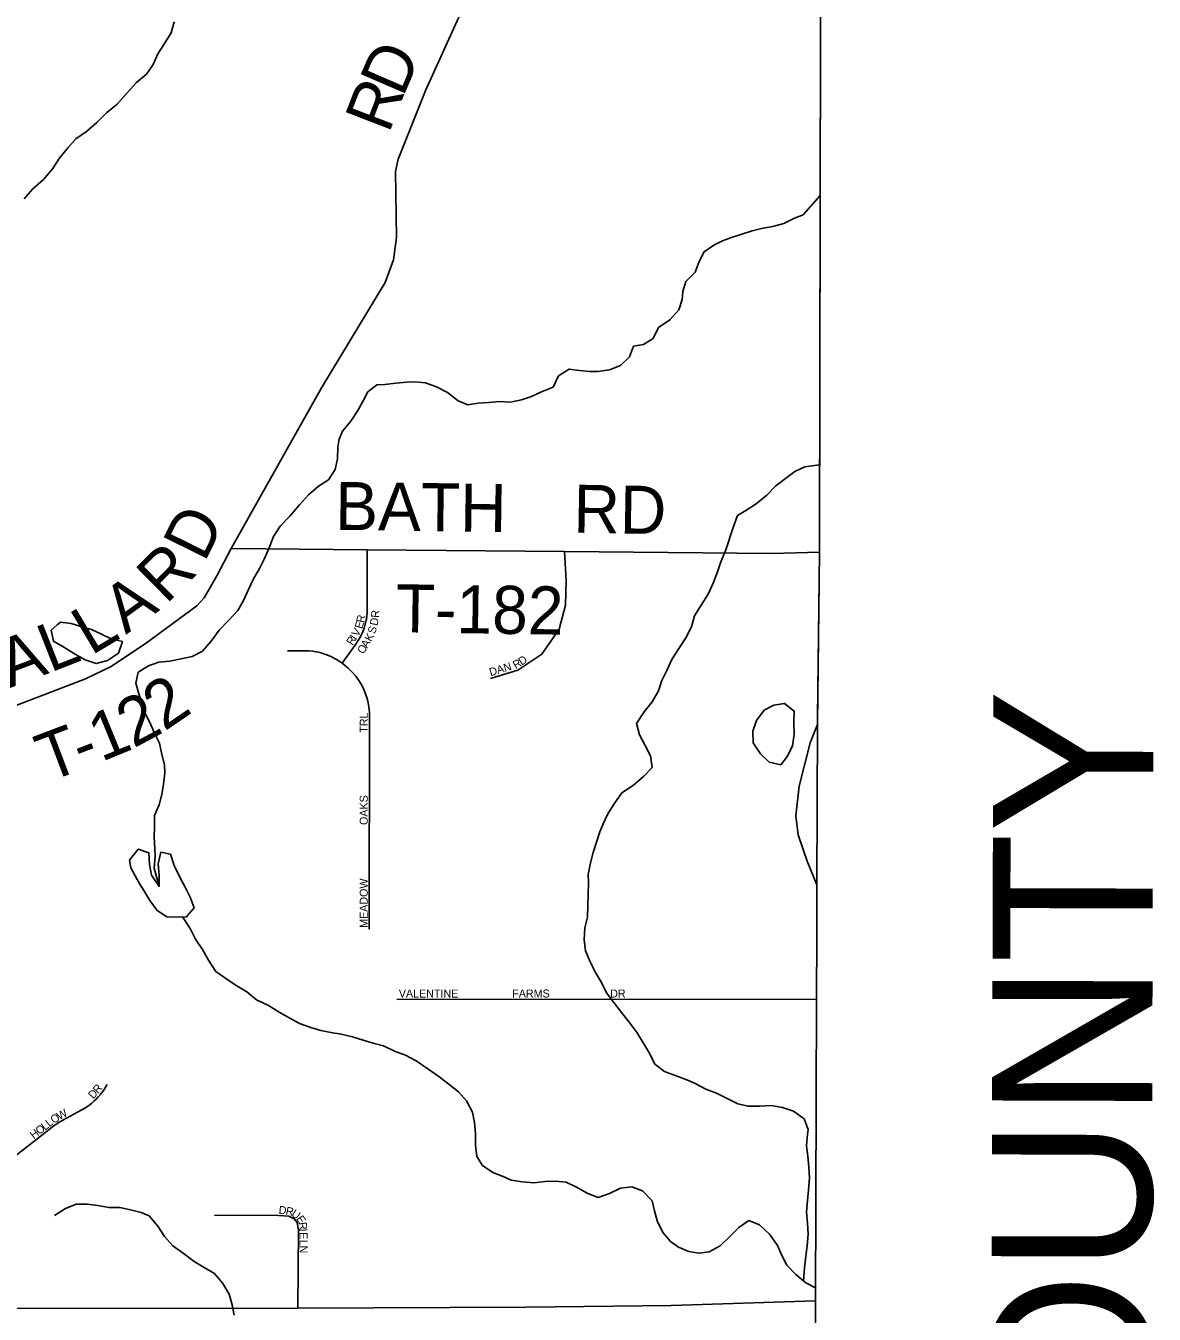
# Model space of a CAD drawing. Extents: x 1985906 to 2277390, y 930619 to 1324581.
# Drawn here: x 2187629 to 2194678, y 1150494 to 1158541 of the extents above; entities that cross this region are included whole.
import ezdxf

# ---------------------------------------------------------------- set-up
doc = ezdxf.new("R2010")
doc.units = 0
for name, color, linetype in [('GM_X_Adjacent_County', 7, 'Continuous'), ('GM_X_Adjacent_County_Text', 7, 'Continuous'), ('GM_X_County', 7, 'Continuous'), ('GM_X_County_Road', 7, 'Continuous'), ('GM_X_Minor_Lake', 7, 'Continuous'), ('GM_X_Minor_River', 7, 'Continuous'), ('GM_X_Township', 7, 'Continuous'), ('GM_X_Township_Road', 7, 'Continuous'), ('GM_X_Township_Road_Text', 7, 'Continuous'), ('GM_X_Township_Subdivision', 7, 'Continuous'), ('GM_X_Township_Subdivision_Text', 7, 'Continuous')]:
    doc.layers.add(name, color=color, linetype=linetype)

msp = doc.modelspace()

# ---------------------------------------------------------------- linework, layer by layer
at = {"layer": 'GM_X_Adjacent_County'}
msp.add_lwpolyline([(2192552.2, 1123393.2), (2192559.7, 1126775.7), (2192557.3, 1127768), (2192541.4, 1130026.9), (2192543.4, 1132645.5), (2192543.5, 1135846.7), (2192542.4, 1136084.5), (2192539.5, 1136744.2), (2192530.1, 1137575), (2192539.4, 1140482.2), (2192538.9, 1143380.8), (2192552.3, 1147211.2), (2192555.8, 1148675.9), (2192557.2, 1148924), (2192558, 1149453.5), (2192561.9, 1150576.9), (2192568.8, 1152460.6), (2192570.2, 1152862.8), (2192571.3, 1153175.8), (2192574.9, 1154176.3), (2192587.8, 1155252.3), (2192594.1, 1158494.9), (2192604.3, 1162456.4), (2192620.3, 1166969.1)], dxfattribs=at)
at = {"layer": 'GM_X_County'}
msp.add_lwpolyline([(2192552.2, 1123393.2), (2192559.7, 1126775.7), (2192557.3, 1127768), (2192541.4, 1130026.9), (2192543.4, 1132645.5), (2192543.5, 1135846.7), (2192542.4, 1136084.5), (2192539.5, 1136744.2), (2192530.1, 1137575), (2192539.4, 1140482.2), (2192538.9, 1143380.8), (2192552.3, 1147211.2), (2192555.8, 1148675.9), (2192557.2, 1148924), (2192558, 1149453.5), (2192561.9, 1150576.9), (2192568.8, 1152460.6), (2192570.2, 1152862.8), (2192571.3, 1153175.8), (2192574.9, 1154176.3), (2192587.8, 1155252.3), (2192594.1, 1158494.9), (2192604.3, 1162456.4), (2192620.3, 1166969.1)], dxfattribs=at)
at = {"layer": 'GM_X_County_Road'}
for points in [[(2192587.9, 1155304.9), (2192594.1, 1158494.9), (2192604.3, 1162456.4)], [(2192575.4, 1154218.2), (2192587.8, 1155252.3), (2192587.9, 1155304.9)], [(2192531.7, 1154071.6), (2192532.3, 1154073.8), (2192574.9, 1154176.3), (2192575.4, 1154218.2)], [(2192513.1, 1153316.7), (2192453.9, 1153488.7), (2192440.3, 1153606.9), (2192459.9, 1153791.8), (2192531.7, 1154071.6)], [(2192571.3, 1153173.1), (2192571.3, 1153175.8), (2192514.3, 1153312.9), (2192513.1, 1153316.7)], [(2192561.9, 1150576.9), (2192568.8, 1152460.6), (2192570.2, 1152862.8), (2192571.3, 1153173.1)], [(2187102.8, 1150529.1), (2187102.8, 1150529.1), (2189329.6, 1150531.6), (2190753.9, 1150537.5), (2191660.6, 1150548.6), (2192561.9, 1150576.9)], [(2192538.9, 1143380.8), (2192552.3, 1147211.2), (2192555.8, 1148675.9), (2192557.2, 1148924), (2192558, 1149453.5), (2192561.9, 1150576.9)]]:
    msp.add_lwpolyline(points, dxfattribs=at)
at = {"layer": 'GM_X_Minor_Lake'}
for points in [[(2187826.1, 1154798.5), (2187787.7, 1154765.3), (2187801.9, 1154697.1), (2187868.2, 1154659), (2187934.6, 1154618.9), (2188000.9, 1154580.9), (2188069.3, 1154556.9), (2188139.6, 1154577), (2188207.8, 1154623.3), (2188234.2, 1154695.5)], [(2187826, 1154798.5), (2187787.7, 1154765.3), (2187801.9, 1154697.1), (2187868.2, 1154659), (2187934.6, 1154618.9), (2188000.9, 1154580.9), (2188069.3, 1154556.9), (2188139.6, 1154577), (2188207.8, 1154623.3), (2188234.2, 1154695.3)], [(2188234.2, 1154695.5), (2188163.5, 1154711.6), (2188103.2, 1154741.6), (2188040.8, 1154769.7), (2187972.5, 1154789.7), (2187912.2, 1154807.6), (2187845.9, 1154815.6), (2187826.1, 1154798.5)], [(2188233.8, 1154695.6), (2188163.5, 1154711.6), (2188103.2, 1154741.6), (2188040.8, 1154769.7), (2187972.5, 1154789.7), (2187912.2, 1154807.6), (2187845.9, 1154815.6), (2187826.1, 1154798.5)], [(2192367.9, 1154307.4), (2192302.6, 1154297.1), (2192242.4, 1154266.9), (2192194.3, 1154202.6), (2192170.3, 1154134.3), (2192172.4, 1154062), (2192218.7, 1153993.8), (2192273, 1153941.6), (2192345.4, 1153925.7), (2192387.5, 1153979.9), (2192417.5, 1154044.2)], [(2192366.9, 1154307.2), (2192302.6, 1154297.1), (2192242.4, 1154266.9), (2192194.3, 1154202.6), (2192170.3, 1154134.3), (2192172.4, 1154062), (2192218.7, 1153993.8), (2192273, 1153941.6), (2192345.4, 1153925.7), (2192387.5, 1153979.9), (2192408, 1154023.8)], [(2192406.5, 1154021.2), (2192417.5, 1154044.2), (2192429.5, 1154116.5), (2192427.4, 1154188.8), (2192429.3, 1154261.1), (2192367.8, 1154307.4)], [(2192417.5, 1154044.2), (2192417.5, 1154044.2), (2192429.5, 1154116.5), (2192427.4, 1154188.8), (2192429.3, 1154261.1), (2192367.9, 1154307.4)], [(2188635.9, 1152976.4), (2188638.1, 1152981.3), (2188682.2, 1153031.6), (2188656, 1153097.8), (2188625.8, 1153162), (2188591.5, 1153224.2), (2188557.3, 1153296.5), (2188533.1, 1153366.7), (2188472.8, 1153378.7), (2188456.8, 1153306.4), (2188463, 1153234.1), (2188463.1, 1153165.9), (2188414.7, 1153236.1), (2188402.6, 1153302.3), (2188398.5, 1153374.6), (2188332.1, 1153398.6), (2188278, 1153330.3)], [(2188635.9, 1152976.4), (2188638.1, 1152981.3), (2188682.2, 1153031.6), (2188656, 1153097.8), (2188625.8, 1153162), (2188591.5, 1153224.2), (2188557.3, 1153296.5), (2188533.1, 1153366.7), (2188472.8, 1153378.7), (2188456.8, 1153306.4), (2188463, 1153234.1), (2188463.1, 1153165.9), (2188414.7, 1153236.1), (2188402.6, 1153302.3), (2188398.5, 1153374.6), (2188332.1, 1153398.6), (2188278, 1153330.3)], [(2188278, 1153330.3), (2188286.1, 1153282.1), (2188324.4, 1153209.9), (2188340.3, 1153183.5)], [(2188337.3, 1153185.7), (2188366.7, 1153139.6), (2188404.9, 1153077.4), (2188449.2, 1153015.2), (2188509.5, 1152975.2), (2188581.9, 1152973.2), (2188636.1, 1152976.4)], [(2188340.3, 1153183.5), (2188366.7, 1153139.6), (2188404.9, 1153077.4), (2188449.2, 1153015.2), (2188509.5, 1152975.2), (2188581.9, 1152973.2), (2188635.9, 1152976.4)]]:
    msp.add_lwpolyline(points, dxfattribs=at)
at = {"layer": 'GM_X_Minor_River'}
for points in [[(2187619, 1157459.6), (2187671.1, 1157519.9), (2187739.4, 1157580.2), (2187797.5, 1157648.6), (2187837.6, 1157712.9), (2187893.8, 1157781.2), (2187941.9, 1157835.5), (2188008.1, 1157879.7), (2188074.3, 1157936), (2188134.5, 1157996.3), (2188200.7, 1158050.6), (2188262.9, 1158121), (2188321.1, 1158187.3), (2188383.3, 1158237.6), (2188425.4, 1158299.8), (2188453.4, 1158366.1), (2188499.5, 1158436.5), (2188537.6, 1158496.8), (2188555.6, 1158565)], [(2192590.4, 1157481.7), (2192485, 1157359.2), (2192430.8, 1157339.1), (2192364.5, 1157304.9), (2192296.2, 1157286.7), (2192223.9, 1157274.6), (2192165.7, 1157260.5), (2192101.4, 1157240.3), (2192031.1, 1157216.1), (2191980.9, 1157198), (2191926.7, 1157169.8), (2191866.5, 1157129.6), (2191836.5, 1157069.3), (2191810.5, 1157001), (2191752.3, 1156942.7), (2191734.3, 1156880.5), (2191730.4, 1156830.3), (2191708.4, 1156766), (2191652.2, 1156703.7), (2191582, 1156655.4), (2191547.9, 1156587.1), (2191487.7, 1156550.9), (2191425.4, 1156540.8), (2191399.4, 1156472.4), (2191345.2, 1156418.2), (2191275, 1156392), (2191202.7, 1156381.9), (2191152.4, 1156381.8), (2191088.1, 1156387.7), (2191023.8, 1156395.7), (2190957.6, 1156355.5), (2190923.5, 1156283.1), (2190851.3, 1156254.9), (2190789, 1156224.7), (2190724.8, 1156204.6), (2190656.5, 1156190.4), (2190588.2, 1156194.4), (2190521.9, 1156188.3), (2190455.6, 1156184.2), (2190391.3, 1156174.1), (2190331, 1156198.1), (2190262.6, 1156250.2), (2190198.3, 1156284.2), (2190125.9, 1156310.2), (2190059.6, 1156316.2), (2190009.4, 1156314.1), (2189941.1, 1156308), (2189872.8, 1156299.9), (2189822.6, 1156297.8), (2189766.4, 1156253.6), (2189738.3, 1156203.3), (2189704.3, 1156137.1), (2189660.2, 1156070.7), (2189608, 1156008.4), (2189586, 1155958.2), (2189578.1, 1155908), (2189576.2, 1155835.7), (2189562.2, 1155769.4), (2189520.1, 1155705.1), (2189457.9, 1155664.9), (2189395.7, 1155610.6), (2189339.5, 1155548.3), (2189279.3, 1155477.9), (2189219.2, 1155415.6), (2189177.1, 1155351.3), (2189149.1, 1155281), (2189121, 1155214.7), (2189089, 1155150.4), (2189050.9, 1155086.1), (2189020.9, 1155019.8), (2188988.8, 1154951.5), (2188954.7, 1154889.2), (2188896.6, 1154826.9), (2188836.4, 1154766.6), (2188788.3, 1154698.3), (2188734.1, 1154634), (2188667.9, 1154601.8), (2188599.6, 1154587.6), (2188529.3, 1154573.5), (2188461, 1154565.4), (2188396.8, 1154543.2), (2188330.5, 1154503), (2188316.6, 1154434.7), (2188334.7, 1154368.4), (2188356.9, 1154306.2), (2188377.1, 1154242), (2188407.3, 1154185.8), (2188433.5, 1154123.6), (2188463.8, 1154061.4), (2188479.9, 1153989.1), (2188496.1, 1153924.9), (2188498.2, 1153874.7), (2188490.2, 1153804.4), (2188478.3, 1153740.1), (2188462.3, 1153675.9), (2188434.3, 1153609.6), (2188434.4, 1153537.3), (2188430.5, 1153473), (2188434.6, 1153402.8), (2188436.7, 1153352.6), (2188430.7, 1153280.3)], [(2192585.1, 1155798), (2192495.3, 1155787.2), (2192433.1, 1155757), (2192382.9, 1155718.8), (2192314.7, 1155668.5), (2192258.5, 1155610.2), (2192192.3, 1155555.9), (2192126.1, 1155513.6), (2192075.9, 1155481.4), (2192047.9, 1155407.1), (2192001.9, 1155268.5), (2191971.9, 1155192.2), (2191949.8, 1155129.9), (2191923.8, 1155059.6), (2191891.8, 1154991.3), (2191847.7, 1154923), (2191805.6, 1154854.6), (2191787.6, 1154786.4), (2191751.5, 1154718.1), (2191709.5, 1154651.7), (2191665.4, 1154583.4), (2191633.3, 1154515.1), (2191603.3, 1154450.8), (2191581.3, 1154386.5), (2191541.2, 1154318.2), (2191491.1, 1154255.9), (2191445, 1154183.6), (2191463.1, 1154113.3), (2191497.4, 1154045.1), (2191531.6, 1153980.9), (2191541.8, 1153908.6), (2191489.6, 1153854.3), (2191425.4, 1153798), (2191353.2, 1153749.7), (2191305.1, 1153681.4), (2191265, 1153619.1), (2191236.9, 1153556.8), (2191214.9, 1153506.6), (2191194.9, 1153442.3), (2191172.9, 1153378.1), (2191156.9, 1153313.8), (2191143, 1153239.5), (2191145, 1153189.3), (2191143.2, 1153115), (2191139.2, 1153046.7), (2191137.3, 1152974.4), (2191121.4, 1152906.1), (2191117.4, 1152833.8), (2191125.6, 1152763.6), (2191153.8, 1152695.3), (2191188.1, 1152629.1), (2191226.3, 1152564.9), (2191256.5, 1152500.7), (2191302.8, 1152440.5), (2191351.2, 1152378.3), (2191397.4, 1152318.2), (2191447.8, 1152252), (2191528.3, 1152119.5), (2191558.5, 1152055.3), (2191618.9, 1152009.2), (2191691.2, 1151983.2), (2191757.6, 1151957.2), (2191809.9, 1151935.1), (2191876.2, 1151899.1), (2191944.5, 1151875.1), (2192006.9, 1151843), (2192077.2, 1151807), (2192141.6, 1151793), (2192213.9, 1151793.1), (2192286.2, 1151797.2), (2192356.5, 1151785.2), (2192424.9, 1151761.2), (2192491.2, 1151715.1), (2192515.4, 1151646.9), (2192509.5, 1151596.7), (2192505.5, 1151546.5), (2192513.7, 1151480.2), (2192519.8, 1151412), (2192523.9, 1151343.7), (2192518, 1151271.4), (2192512.1, 1151203.1), (2192506.2, 1151130.8), (2192512.3, 1151062.6), (2192516.4, 1150994.3), (2192510.5, 1150922), (2192502.5, 1150855.8), (2192492.6, 1150783.4), (2192488.1, 1150701)], [(2188430.7, 1153280.3), (2188463.1, 1153165.9)], [(2192566.9, 1150655.7), (2192502.8, 1150689.1), (2192438.4, 1150741.2), (2192382.1, 1150799.4), (2192351.8, 1150861.6), (2192325.6, 1150923.8), (2192277.3, 1150992), (2192212.9, 1151052.2), (2192146.6, 1151078.2), (2192082.4, 1151035.9), (2192024.2, 1150977.6), (2191966, 1150921.3), (2191897.8, 1150883.1), (2191833.5, 1150875), (2191771.2, 1150884.9), (2191706.9, 1150913), (2191656.6, 1150947.1), (2191610.3, 1151001.2), (2191576, 1151071.4), (2191555.9, 1151139.7), (2191541.7, 1151201.9), (2191481.3, 1151264.1), (2191415, 1151290.1), (2191344.7, 1151282), (2191276.5, 1151247.8), (2191204.2, 1151223.6), (2191139.8, 1151247.6), (2191069.5, 1151287.6), (2191005.1, 1151317.7), (2190940.8, 1151325.6), (2190874.5, 1151323.6), (2190802.2, 1151315.4), (2190731.9, 1151321.4), (2190661.6, 1151331.3), (2190611.3, 1151353.3), (2190547, 1151379.4), (2190482.6, 1151423.5), (2190446.4, 1151479.6), (2190438.2, 1151549.9), (2190438.1, 1151622.2), (2190432, 1151690.5), (2190419.9, 1151756.7), (2190381.6, 1151826.9), (2190333.3, 1151883.1), (2190273, 1151929.2), (2190208.6, 1151979.3), (2190140.2, 1152027.4), (2190067.8, 1152075.5), (2190001.5, 1152111.6), (2189933.1, 1152137.6), (2189864.8, 1152169.7), (2189798.5, 1152187.6), (2189736.1, 1152205.6), (2189669.8, 1152225.6), (2189599.5, 1152243.6), (2189535.2, 1152253.6), (2189472.9, 1152265.6), (2189410.6, 1152285.6), (2189340.2, 1152309.6), (2189277.9, 1152343.6), (2189211.5, 1152379.7), (2189145.2, 1152421.8), (2189070.8, 1152457.8), (2189010.5, 1152507.9), (2188938.1, 1152552), (2188885.8, 1152586.1), (2188817.4, 1152634.2), (2188771.1, 1152704.4), (2188732.8, 1152772.6), (2188690.5, 1152836.8), (2188656.3, 1152903.1), (2188608.7, 1152974.9)], [(2188931, 1150487.8), (2188918.9, 1150552.1), (2188900.7, 1150618.3), (2188860.4, 1150686.5), (2188808.1, 1150748.7), (2188743.7, 1150784.8), (2188681.4, 1150822.8), (2188613, 1150875), (2188548.7, 1150921.1), (2188496.4, 1150979.2), (2188454.1, 1151043.4), (2188399.7, 1151107.6), (2188349.5, 1151129.6), (2188283.2, 1151145.6), (2188216.8, 1151159.6), (2188148.5, 1151159.5), (2188080.2, 1151173.5), (2188011.9, 1151181.4), (2187943.6, 1151181.4), (2187877.3, 1151153.2), (2187809.1, 1151110.9)]]:
    msp.add_lwpolyline(points, dxfattribs=at)
at = {"layer": 'GM_X_Township'}
msp.add_lwpolyline([(2192620.3, 1166969.1), (2192604.3, 1162456.4), (2192594.1, 1158494.9), (2192587.8, 1155252.3), (2192574.9, 1154176.3), (2192571.3, 1153175.8), (2192570.2, 1152862.8), (2192568.8, 1152460.6), (2192561.9, 1150576.9), (2192558, 1149453.5), (2192557.2, 1148924), (2192555.8, 1148675.9), (2192552.3, 1147211.2), (2192538.9, 1143380.8), (2187503.9, 1143367.9), (2184732.2, 1143359.5), (2182902.7, 1143351.6), (2179295.7, 1143339.1), (2174315.3, 1143305.5), (2173555.2, 1143298), (2173370.3, 1143303.6), (2170164.2, 1143287.2), (2168310.4, 1143281.3), (2168137.3, 1143273.8)], dxfattribs=at)
at = {"layer": 'GM_X_Township_Road'}
for points in [[(2186295.5, 1154029.2), (2186389.9, 1154008.5), (2186580.5, 1153980.9), (2186646.6, 1153983.8), (2186744.5, 1153999.2), (2186858.3, 1154030.8), (2187071.6, 1154104), (2187436.3, 1154245.4), (2188002.3, 1154461.8), (2188159.6, 1154536.2), (2188376, 1154681.6), (2188697.3, 1154918.8), (2188742.7, 1154967.5), (2188823, 1155105.1), (2188912.9, 1155276.9), (2189476.4, 1156280), (2189874.3, 1156937.6), (2189926.5, 1157078.8), (2189944.7, 1157217.5), (2189939.2, 1157630.8), (2189956.2, 1157707.3), (2190128.7, 1158141.1), (2190344.7, 1158617.6)], [(2188912.9, 1155276.9), (2189762.4, 1155268.8), (2190994.1, 1155256.9), (2192288.4, 1155244.5), (2192587.8, 1155252.3)]]:
    msp.add_lwpolyline(points, dxfattribs=at)
at = {"layer": 'GM_X_Township_Subdivision'}
for points in [[(2189605.9, 1154559.4), (2189694.3, 1154685.6), (2189699.1, 1154692.5), (2189705, 1154701.5), (2189711.3, 1154711.6), (2189717.3, 1154722.2), (2189723.7, 1154734.4), (2189730.1, 1154747.8), (2189736, 1154761.7), (2189742.1, 1154777.9), (2189747.5, 1154794.5), (2189752.4, 1154813), (2189757, 1154835.2), (2189759.6, 1154853.2), (2189761.5, 1154872.9), (2189762.3, 1154907.6), (2189762.4, 1155268.8)], [(2190532.8, 1154464.4), (2190702.2, 1154515.8), (2190852.7, 1154617), (2190960.1, 1154771.6), (2191001.5, 1154923), (2191004.8, 1155075.6), (2190994.1, 1155256.9)], [(2189775.2, 1152898.3), (2189775.7, 1154226), (2189775.5, 1154244.7), (2189773.6, 1154273.4), (2189770.2, 1154298.8), (2189765.4, 1154322.4), (2189759.3, 1154345.7), (2189750.1, 1154373), (2189738.4, 1154401), (2189724.3, 1154428.5), (2189710.4, 1154451.4), (2189690.1, 1154479.6), (2189668.9, 1154504.4), (2189643.8, 1154529.2), (2189605.9, 1154559.4), (2189597.5, 1154565.5), (2189586, 1154573.3), (2189573.7, 1154581), (2189561.5, 1154588), (2189548.4, 1154594.9), (2189535.4, 1154601.3), (2189519.9, 1154608), (2189504.5, 1154613.9), (2189489.9, 1154618.9), (2189474.5, 1154623.5), (2189457.4, 1154627.9), (2189442.1, 1154631.1), (2189421.9, 1154634.4), (2189397.2, 1154637), (2189364.3, 1154638), (2189264.2, 1154636.3)], [(2189947.3, 1152459.8), (2192568.8, 1152460.6)], [(2187557.2, 1151476.8), (2187804.8, 1151670.1), (2187810.8, 1151674.6), (2187816.6, 1151678.8), (2187823.1, 1151683.4), (2187829.3, 1151687.6), (2187837.2, 1151692.7), (2187846.2, 1151698.2), (2187853.8, 1151702.6), (2187861.1, 1151706.6), (2187975.9, 1151767.6), (2187984.6, 1151772.4), (2187993.6, 1151777.7), (2188005.2, 1151785.1), (2188016.6, 1151792.8), (2188029.3, 1151802.1), (2188041.9, 1151812.2), (2188055.5, 1151824), (2188070.5, 1151838.4), (2188082, 1151850.6), (2188093.7, 1151864), (2188104.9, 1151878.2), (2188116.2, 1151893.8), (2188128.1, 1151912.4), (2188138, 1151929.6)], [(2189329.6, 1150531.6), (2189331.9, 1151019.8), (2189325.2, 1151065.9), (2189304.9, 1151089.7), (2189272.6, 1151107.3), (2189208.5, 1151110.5), (2188807.9, 1151113.1)]]:
    msp.add_lwpolyline(points, dxfattribs=at)

# ---------------------------------------------------------------- texts
at = {"layer": 'GM_X_Adjacent_County_Text'}
msp.add_text('SUMMIT COUNTY', height=1000, rotation=89.8287, dxfattribs=at).set_placement((2194639.1, 1143099.3))
at = {"layer": 'GM_X_Township_Road_Text'}
for s, rotation, p in [('D', 66.61007, (2189984.5, 1158089.3)), ('R', 68.86609, (2189896.8, 1157862.4)), ('BATH', 359.24325, (2189560.7, 1155392.7)), ('RD', 359.01276, (2191048.4, 1155375.1)), ('D', 63.75019, (2188745.7, 1155184.3)), ('R', 44.56563, (2188506.2, 1154922.9)), ('A', 35.88757, (2188254.5, 1154736.1)), ('T-182', 359.15793, (2189938.7, 1154753.4)), ('L', 30.88789, (2188038.1, 1154605.2)), ('L', 21.53245, (2187781.4, 1154499.2)), ('A', 20.70484, (2187530, 1154404.2)), ('2', 34.24712, (2188494.7, 1154131.7)), ('2', 28.18026, (2188302.2, 1154026.4)), ('1', 22.37112, (2188101.4, 1153941.9)), ('T', 20.77875, (2187768.1, 1153814.8)), ('-', 21.03614, (2187979.3, 1153894.9))]:
    msp.add_text(s, height=300, rotation=rotation, dxfattribs=at).set_placement(p)
at = {"layer": 'GM_X_Township_Subdivision_Text'}
for s, rotation, p in [('R', 78.61478, (2189741.9, 1154809.6)), ('D', 78.26701, (2189825.8, 1154791)), ('R', 86.80746, (2189835.8, 1154842.2)), ('V', 59.83102, (2189703.8, 1154721.4)), ('E', 73.79515, (2189731, 1154771.4)), ('K', 61.73289, (2189786.2, 1154691)), ('S', 73.06387, (2189811.1, 1154739.7)), ('R', 57.95343, (2189670.2, 1154667.7)), ('I', 57.93439, (2189691.2, 1154701.2)), ('O', 58.31661, (2189738.6, 1154613.1)), ('A', 58.75125, (2189761.9, 1154650.9)), ('D', 33.5388, (2190726.8, 1154544.2)), ('DAN', 17.2398, (2190533.3, 1154477.7)), ('R', 29.81416, (2190689.4, 1154522.7)), ('TRL', 90, (2189765.4, 1154125.7)), ('OAKS', 90, (2189765.4, 1153549.3)), ('MEADOW', 90, (2189765.4, 1152906.9)), ('VALENTINE', 0.00001, (2189959.6, 1152471.9)), ('FARMS', 0.00001, (2190668, 1152471.9)), ('DR', 0.00001, (2191279.6, 1152471.9)), ('R', 49.32286, (2188080.6, 1151868.4)), ('D', 49.1616, (2188051.7, 1151835)), ('W', 29.64896, (2187839.9, 1151705)), ('L', 37.54194, (2187776.5, 1151660.8)), ('O', 32.67742, (2187803.5, 1151681.6)), ('H', 37.68716, (2187679, 1151585.5)), ('O', 37.68716, (2187713.9, 1151612.4)), ('L', 37.67852, (2187748.7, 1151639.3)), ('D', 354.81349, (2189207.5, 1151121.1)), ('R', 347.64238, (2189249.7, 1151117.4)), ('U', 325.52187, (2189283.7, 1151110.9)), ('E', 303.9022, (2189316.5, 1151089.5)), ('R', 276.83893, (2189334, 1151066.1)), ('I', 272.22949, (2189338.6, 1151027.8)), ('E', 270.51913, (2189339.5, 1151006.2)), ('L', 269.99424, (2189339.8, 1150958)), ('N', 269.99148, (2189339.8, 1150922.8))]:
    msp.add_text(s, height=50, rotation=rotation, dxfattribs=at).set_placement(p)

doc.saveas('drawing.dxf')
